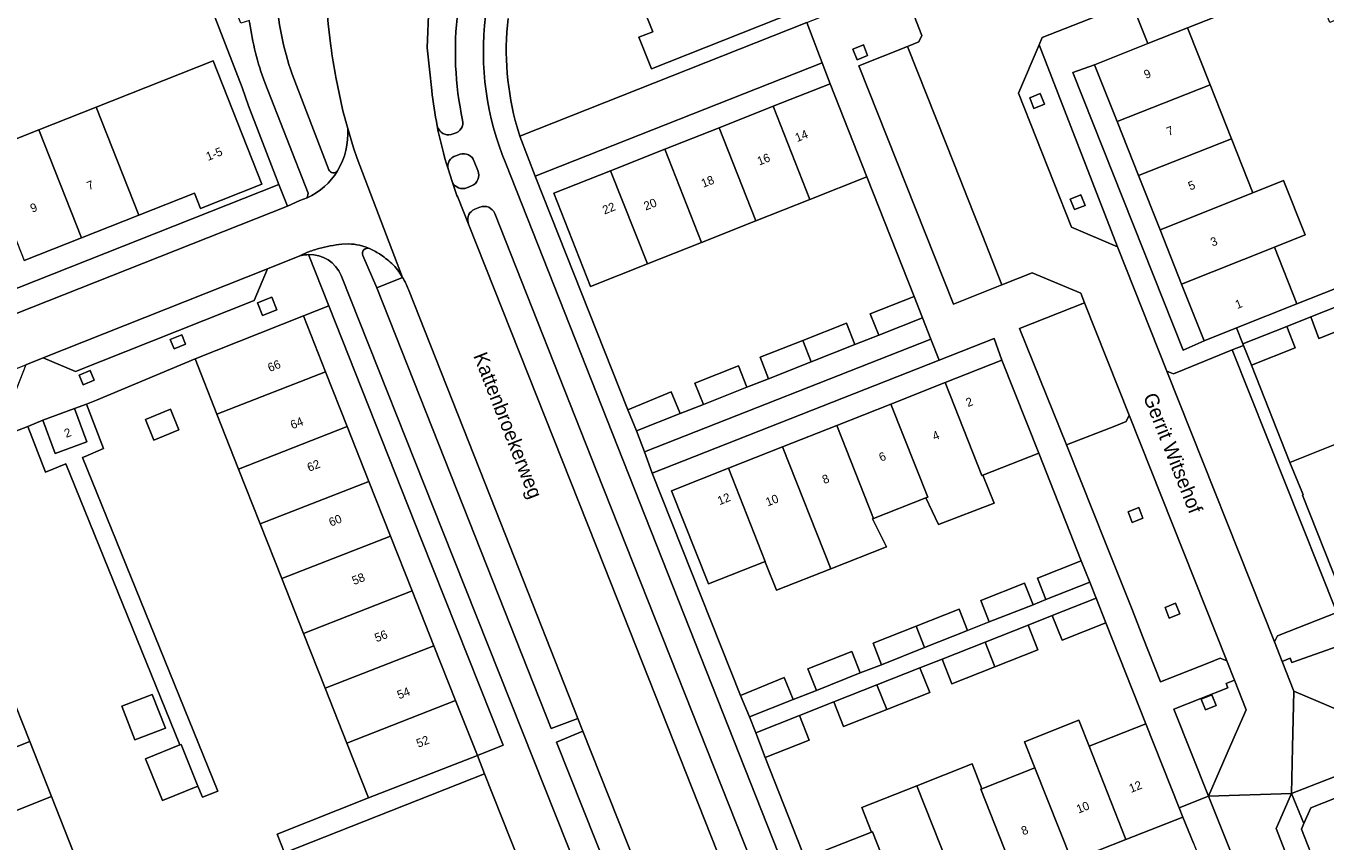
# Model space of a CAD drawing. Header units: metres. Extents: x 151448 to 154749, y 463108 to 465296.
# Tile 425 of 449: x 154553 to 154666, y 464817 to 464889. Entities that reach past the tile are written whole.
import ezdxf
from ezdxf.enums import TextEntityAlignment as Align

# ---------------------------------------------------------------- set-up
doc = ezdxf.new("R2010")
doc.units = ezdxf.units.M
for name, color, linetype, lineweight in [('B-PV-GR-BEPLANTING_CULTUUR_BODEMBEDEKKER-GV', 253, 'Continuous', 9), ('B-PV-GR-GROENVOORZIENING-GV', 253, 'Continuous', 9), ('B-PV-OG-BEBOUWING-GV', 1, 'Continuous', 9), ('B-PV-OG-BEBOUWING-T18', 2, 'Continuous', 9), ('B-PV-OG-TERREIN_BEGROEID-GV', 253, 'Continuous', 9), ('B-PV-OG-TERREIN_ERF-GV', 253, 'Continuous', 9), ('B-PV-OG-TOPOGRAFIE-T18', 2, 'Continuous', 9), ('B-PV-VH-GESLOTENVERHARDING_ASFALT-GV', 253, 'Continuous', 9), ('B-PV-VH-OPENVERHARDING_BETONSTRAATSTEEN-GV', 253, 'Continuous', 9), ('B-PV-VH-OPENVERHARDING_TEGEL-GV', 253, 'Continuous', 9)]:
    doc.layers.add(name, color=color, linetype=linetype, lineweight=lineweight)
doc.styles.add('Drong', font='txt', dxfattribs={"height": 1.8})

msp = doc.modelspace()

# ---------------------------------------------------------------- linework, layer by layer
at = {"layer": 'B-PV-GR-BEPLANTING_CULTUUR_BODEMBEDEKKER-GV', "flags": 128}
msp.add_lwpolyline([(154643.66, 464851.906), (154647.867, 464853.548), (154648.87, 464853.94), (154649.12, 464854.52), (154645.224, 464864.328), (154639.54, 464862.09)], close=True, dxfattribs=at)
at = {"layer": 'B-PV-GR-GROENVOORZIENING-GV', "flags": 128}
for points in [[(154624.942, 464886.531), (154625.309, 464885.601), (154626.239, 464885.968), (154625.872, 464886.898)], [(154640.424, 464882.277), (154640.791, 464881.347), (154641.721, 464881.715), (154641.354, 464882.645)], [(154643.981, 464873.419), (154644.349, 464872.489), (154645.279, 464872.856), (154644.911, 464873.787)], [(154574.531, 464863.713), (154574.088, 464864.829), (154572.833, 464864.331), (154573.276, 464863.216)], [(154565.523, 464860.301), (154566.541, 464860.709), (154566.206, 464861.544), (154565.188, 464861.136)], [(154558.528, 464857.57), (154558.187, 464858.403), (154557.22, 464858.007), (154557.561, 464857.174)], [(154649.041, 464846.056), (154649.408, 464845.126), (154650.338, 464845.493), (154649.971, 464846.423)], [(154652.272, 464837.677), (154652.64, 464836.747), (154653.57, 464837.114), (154653.202, 464838.044)], [(154655.449, 464829.662), (154655.817, 464828.732), (154656.747, 464829.1), (154656.379, 464830.03)]]:
    msp.add_lwpolyline(points, close=True, dxfattribs=at)
at = {"layer": 'B-PV-OG-BEBOUWING-GV', "flags": 128}
for points in [[(154618.719, 464893.013), (154614.38, 464903.97), (154615.78, 464904.52), (154613.71, 464909.75), (154600.77, 464904.64), (154603.6, 464897.56), (154602.47, 464897.07), (154604.51, 464891.95), (154605.7, 464892.42), (154607.435, 464888.053), (154606.22, 464887.57), (154607.31, 464884.82), (154619.98, 464889.83)], [(154646.11, 464885.16), (154648.076, 464880.205), (154656.214, 464883.424), (154654.246, 464888.396), (154650.776, 464887.016)], [(154558.719, 464881.467), (154562.442, 464872.008), (154567.32, 464873.94), (154567.84, 464872.58), (154573.2, 464874.71), (154568.951, 464885.503)], [(154622.95, 464883.503), (154617.984, 464881.536), (154621.194, 464873.379), (154626.17, 464875.35)], [(154649.958, 464875.465), (154658.09, 464878.687), (154656.214, 464883.424), (154648.076, 464880.205)], [(154562.442, 464872.008), (154558.719, 464881.467), (154553.694, 464879.485), (154557.42, 464870.019)], [(154616.451, 464871.499), (154621.194, 464873.379), (154617.984, 464881.536), (154613.231, 464879.653)], [(154548.67, 464877.503), (154552.398, 464868.03), (154557.42, 464870.019), (154553.694, 464879.485)], [(154608.488, 464877.774), (154611.708, 464869.62), (154616.451, 464871.499), (154613.231, 464879.653)], [(154658.09, 464878.687), (154649.958, 464875.465), (154651.835, 464870.733), (154659.966, 464873.948), (154659.96, 464873.964)], [(154603.744, 464875.895), (154606.965, 464867.741), (154611.708, 464869.62), (154608.488, 464877.774)], [(154606.965, 464867.741), (154603.744, 464875.895), (154598.76, 464873.92), (154601.99, 464865.77)], [(154653.72, 464865.983), (154661.842, 464869.211), (154664.534, 464870.277), (154662.652, 464875.03), (154659.96, 464873.964), (154659.966, 464873.948), (154651.835, 464870.733)], [(154653.72, 464865.983), (154655.69, 464861.02), (154658.532, 464862.147), (154663.81, 464864.24), (154661.842, 464869.211)], [(154630.303, 464864.9), (154626.47, 464863.38), (154627.21, 464861.51), (154631.043, 464863.023), (154631.05, 464863.026)], [(154669.545, 464862.722), (154668.806, 464864.593), (154665.03, 464863.1), (154665.75, 464861.22)], [(154567.36, 464859.432), (154569.275, 464854.591), (154578.792, 464858.309), (154576.861, 464863.19)], [(154620.572, 464861.05), (154621.31, 464859.177), (154625.12, 464860.68), (154624.4, 464862.56)], [(154659.09, 464860.75), (154659.15, 464860.601), (154659.84, 464858.88), (154663.67, 464860.4), (154662.93, 464862.27)], [(154621.31, 464859.177), (154620.572, 464861.05), (154616.82, 464859.57), (154617.567, 464857.7)], [(154641.213, 464851.19), (154637.993, 464859.313), (154633.028, 464857.352), (154636.239, 464849.22), (154636.319, 464849.252)], [(154571.173, 464849.794), (154580.689, 464853.512), (154578.792, 464858.309), (154569.275, 464854.591)], [(154615.667, 464856.945), (154614.95, 464858.82), (154611.11, 464857.31), (154611.86, 464855.442)], [(154609.83, 464854.64), (154609.04, 464856.56), (154605.241, 464854.97), (154606.003, 464853.123), (154606.021, 464853.13)], [(154631.335, 464847.278), (154632.438, 464844.94), (154637.33, 464846.804), (154636.319, 464849.252), (154636.239, 464849.22), (154633.028, 464857.352), (154628.277, 464855.476), (154631.498, 464847.343)], [(154628.277, 464855.476), (154623.535, 464853.603), (154626.757, 464845.465), (154631.335, 464847.278), (154631.498, 464847.343)], [(154554.048, 464854.083), (154555.121, 464851.155), (154557.903, 464852.174), (154556.81, 464855.095)], [(154565.951, 464853.236), (154565.221, 464855.02), (154563.02, 464854.119), (154563.761, 464852.309)], [(154580.689, 464853.512), (154571.173, 464849.794), (154573.07, 464844.998), (154582.587, 464848.715)], [(154623.014, 464841.062), (154627.897, 464842.995), (154626.678, 464845.434), (154626.757, 464845.465), (154623.535, 464853.603), (154618.795, 464851.731)], [(154667.54, 464839.35), (154672.506, 464841.316), (154668.172, 464852.337), (154663.195, 464850.367), (154664.249, 464847.826), (154664.365, 464847.531), (154664.32, 464847.513)], [(154618.795, 464851.731), (154614.052, 464849.858), (154617.263, 464841.705), (154617.302, 464841.591), (154618.274, 464839.186), (154623.014, 464841.062)], [(154617.263, 464841.705), (154614.052, 464849.858), (154609.07, 464847.89), (154612.3, 464839.74)], [(154584.485, 464843.918), (154582.587, 464848.715), (154573.07, 464844.998), (154574.968, 464840.201)], [(154576.866, 464835.404), (154586.382, 464839.121), (154584.485, 464843.918), (154574.968, 464840.201)], [(154645.68, 464839.89), (154644.94, 464841.773), (154641.1, 464840.25), (154641.85, 464838.37)], [(154640.72, 464837.92), (154639.98, 464839.8), (154636.15, 464838.29), (154636.89, 464836.41)], [(154578.764, 464830.607), (154588.28, 464834.324), (154586.382, 464839.121), (154576.866, 464835.404)], [(154647.103, 464836.336), (154646.237, 464838.499), (154642.4, 464836.97), (154643.27, 464834.82)], [(154631.217, 464834.162), (154634.99, 464835.66), (154634.26, 464837.54), (154630.477, 464836.042)], [(154636.527, 464834.649), (154637.386, 464832.494), (154641.15, 464833.98), (154640.3, 464836.14)], [(154627.46, 464832.67), (154631.217, 464834.162), (154630.477, 464836.042), (154626.71, 464834.55)], [(154580.661, 464825.81), (154590.177, 464829.527), (154588.28, 464834.324), (154578.764, 464830.607)], [(154621.75, 464830.42), (154625.59, 464831.95), (154624.85, 464833.83), (154621, 464832.3)], [(154636.527, 464834.649), (154632.76, 464833.16), (154633.6, 464831), (154637.386, 464832.494)], [(154619.71, 464829.62), (154618.94, 464831.55), (154615.117, 464829.965), (154615.9, 464828.11)], [(154630.82, 464832.4), (154627.055, 464830.914), (154627.906, 464828.754), (154631.67, 464830.24)], [(154551.007, 464830.743), (154541.504, 464826.987), (154543.403, 464822.184), (154552.906, 464825.94)], [(154627.055, 464830.914), (154623.27, 464829.42), (154624.12, 464827.26), (154627.906, 464828.754)], [(154562.083, 464826.085), (154564.788, 464827.107), (154563.615, 464830.061), (154560.954, 464829.031)], [(154590.177, 464829.527), (154580.661, 464825.81), (154582.559, 464821.013), (154592.075, 464824.73)], [(154620.27, 464828.23), (154616.46, 464826.721), (154617.259, 464824.546), (154621.12, 464826.07)], [(154645.629, 464825.53), (154644.73, 464827.81), (154639.979, 464825.936), (154640.879, 464823.656), (154644.107, 464815.509), (154648.847, 464817.379), (154645.622, 464825.528)], [(154653.502, 464820.156), (154650.603, 464827.493), (154645.629, 464825.53), (154645.622, 464825.528), (154648.847, 464817.379), (154653.823, 464819.343)], [(154545.301, 464817.381), (154554.804, 464821.137), (154552.906, 464825.94), (154543.403, 464822.184)], [(154566.138, 464825.695), (154566.019, 464825.647), (154563.026, 464824.433), (154564.504, 464820.789), (154567.616, 464822.051)], [(154634.625, 464811.767), (154639.366, 464813.638), (154636.145, 464821.788), (154636.231, 464821.822), (154635.377, 464823.983), (154630.551, 464822.079)], [(154640.879, 464823.656), (154636.231, 464821.822), (154636.145, 464821.788), (154639.366, 464813.638), (154640.803, 464814.205), (154641.354, 464812.81), (154644.652, 464814.112), (154644.102, 464815.507), (154644.107, 464815.509)], [(154629.88, 464809.895), (154634.625, 464811.767), (154630.551, 464822.079), (154625.725, 464820.175), (154626.578, 464818.013), (154626.654, 464818.043)], [(154554.804, 464821.137), (154545.301, 464817.381), (154547.2, 464812.578), (154556.703, 464816.334)], [(154629.88, 464809.895), (154626.654, 464818.043), (154626.578, 464818.013), (154621.68, 464816.08), (154624.9, 464807.93)]]:
    msp.add_lwpolyline(points, close=True, dxfattribs=at)
at = {"layer": 'B-PV-OG-TERREIN_BEGROEID-GV', "flags": 128}
for points in [[(154579.251, 464886.788), (154579.01, 464888.75), (154578.834, 464890.847), (154578.74, 464892.95), (154578.627, 464900.997), (154578.586, 464901.145)], [(154590.371, 464889.85), (154591.16, 464899.4), (154588.568, 464899.629), (154587.83, 464890.2), (154587.686, 464886.657), (154588.09, 464882.93)], [(154575.861, 464884.36), (154579.072, 464875.978)], [(154580.724, 464879.589), (154580.31, 464881.13), (154579.681, 464884.09)], [(154588.566, 464879.815), (154588.598, 464879.728)], [(154589.777, 464879.073), (154590.048, 464879.141)], [(154592.302, 464872.708), (154591.86, 464872.532)], [(154591.262, 464871.354), (154591.3, 464871.229), (154600.226, 464848.735), (154603.2, 464841.24), (154616.947, 464806.52), (154619.245, 464807.405)], [(154619.245, 464807.405), (154602.517, 464849.637), (154593.6, 464872.146)], [(154585.536, 464866.549), (154583.263, 464865.653)], [(154583.263, 464865.653), (154591.347, 464845.242), (154598.54, 464827.08), (154600.876, 464827.961), (154593.685, 464846.164), (154586.05, 464865.49)]]:
    msp.add_lwpolyline(points, dxfattribs=at)
at = {"layer": 'B-PV-OG-TERREIN_BEGROEID-GV'}
for points in [[(154574.461, 464891.3, 0.0662602), (154575.861, 464884.36)], [(154590.784, 464880.321, -0.08427), (154590.371, 464889.85)], [(154579.681, 464884.09, -0.0096285), (154579.251, 464886.788)], [(154588.09, 464882.93, 0.0237413), (154588.566, 464879.815)], [(154579.839, 464875.891, 0.154368), (154580.724, 464879.589)], [(154588.598, 464879.728, 0.3992511), (154589.777, 464879.073)], [(154590.048, 464879.141, 0.4050306), (154590.784, 464880.321)], [(154579.072, 464875.978, 0.5593716), (154579.839, 464875.891)], [(154591.86, 464872.532, 0.3805034), (154591.262, 464871.354)], [(154593.6, 464872.146, 0.4129222), (154592.302, 464872.708)], [(154586.05, 464865.49, 0.043687), (154585.536, 464866.549)]]:
    msp.add_lwpolyline(points, format="xyb", dxfattribs=at)
at = {"layer": 'B-PV-OG-TERREIN_BEGROEID-GV', "flags": 128}
msp.add_lwpolyline([(154601.314, 464826.859), (154598.99, 464825.9), (154608.16, 464802.88), (154610.47, 464803.77)], close=True, dxfattribs=at)
at = {"layer": 'B-PV-OG-TERREIN_ERF-GV', "flags": 128}
for points in [[(154595.551, 464879.71), (154595.805, 464878.91), (154620.923, 464888.859), (154624.359, 464890.22), (154621.099, 464898.49), (154618.55, 464897.5), (154620.09, 464893.57), (154618.719, 464893.013), (154619.98, 464889.83), (154607.31, 464884.82), (154606.22, 464887.57), (154607.435, 464888.053), (154605.7, 464892.42), (154604.51, 464891.95), (154602.47, 464897.07), (154603.6, 464897.56), (154600.77, 464904.64), (154600.325, 464905.754), (154615.794, 464911.933), (154613.621, 464917.268), (154600.41, 464910.95)], [(154524.51, 464854.84), (154574.71, 464874.694), (154572.05, 464881.563), (154571.498, 464883.187), (154567.126, 464894.496)], [(154548.67, 464877.503), (154553.694, 464879.485), (154558.719, 464881.467), (154568.951, 464885.503), (154573.2, 464874.71), (154567.84, 464872.58), (154567.32, 464873.94), (154562.442, 464872.008), (154557.42, 464870.019), (154552.398, 464868.03)], [(154669.545, 464862.722), (154665.75, 464861.22), (154665.03, 464863.1), (154662.93, 464862.27), (154663.67, 464860.4), (154659.84, 464858.88), (154663.195, 464850.367), (154668.172, 464852.337)], [(154601.791, 464800.183), (154592.704, 464823.129), (154575.207, 464816.2), (154574.562, 464817.846), (154582.559, 464821.013), (154580.661, 464825.81), (154578.764, 464830.607), (154576.866, 464835.404), (154574.968, 464840.201), (154573.07, 464844.998), (154571.173, 464849.794), (154569.275, 464854.591), (154567.36, 464859.432), (154558.729, 464855.828), (154557.861, 464855.463), (154559.34, 464851.581), (154557.733, 464850.904), (154557.525, 464850.816), (154569.367, 464821.619), (154568.014, 464821.07), (154567.616, 464822.051), (154564.504, 464820.789), (154563.026, 464824.433), (154566.019, 464825.647), (154556.05, 464850.236), (154554.281, 464849.518), (154552.741, 464853.516), (154543.413, 464849.956)], [(154746.161, 464857.067), (154732.319, 464851.583), (154728.63, 464850.12), (154729.652, 464847.512), (154730.285, 464845.895), (154718.194, 464841.125), (154717.117, 464840.7), (154665.05, 464820.158), (154664.434, 464818.779), (154664.21, 464818.28), (154669.698, 464804.267), (154670.295, 464802.743), (154672.697, 464796.61), (154674.15, 464797.21), (154679.92, 464799.53), (154679.961, 464799.424), (154680.01, 464799.3), (154679.732, 464799.189), (154679.965, 464798.589), (154692.592, 464803.386), (154705.449, 464808.37), (154720.95, 464814.51), (154738.231, 464821.613), (154746.161, 464824.727)], [(154621.68, 464816.08), (154626.578, 464818.013), (154625.725, 464820.175), (154630.551, 464822.079), (154635.377, 464823.983), (154636.231, 464821.822), (154640.879, 464823.656), (154639.979, 464825.936), (154644.73, 464827.81), (154645.629, 464825.53), (154650.603, 464827.493), (154647.103, 464836.336), (154643.27, 464834.82), (154642.4, 464836.97), (154640.3, 464836.14), (154641.15, 464833.98), (154637.386, 464832.494), (154633.6, 464831), (154632.76, 464833.16), (154630.82, 464832.4), (154631.67, 464830.24), (154627.906, 464828.754), (154624.12, 464827.26), (154623.27, 464829.42), (154620.27, 464828.23), (154621.12, 464826.07), (154617.259, 464824.546), (154624.888, 464805.249)], [(154551.007, 464830.743), (154552.906, 464825.94), (154554.804, 464821.137), (154556.703, 464816.334)], [(154654.76, 464817.041), (154653.823, 464819.343), (154648.847, 464817.379), (154644.107, 464815.509)]]:
    msp.add_lwpolyline(points, dxfattribs=at)
for points in [[(154668.57, 464889.63), (154666.7, 464888.88), (154665.166, 464892.716), (154654.246, 464888.396), (154656.214, 464883.424), (154658.09, 464878.687), (154659.96, 464873.964), (154662.652, 464875.03), (154664.534, 464870.277), (154661.842, 464869.211), (154663.81, 464864.24), (154676.582, 464869.305), (154676.141, 464870.466), (154674.27, 464869.74), (154672.772, 464873.515), (154671.27, 464877.3), (154673.146, 464878.038), (154672.387, 464879.959), (154670.51, 464879.21), (154669.006, 464883.011), (154667.51, 464886.79), (154669.392, 464887.531)], [(154621.194, 464873.379), (154616.451, 464871.499), (154611.708, 464869.62), (154606.965, 464867.741), (154601.99, 464865.77), (154598.76, 464873.92), (154603.744, 464875.895), (154608.488, 464877.774), (154613.231, 464879.653), (154617.984, 464881.536), (154622.95, 464883.503), (154622.25, 464885.35), (154597.132, 464875.411), (154605.241, 464854.97), (154609.04, 464856.56), (154609.83, 464854.64), (154611.86, 464855.442), (154611.11, 464857.31), (154614.95, 464858.82), (154615.667, 464856.945), (154617.567, 464857.7), (154616.82, 464859.57), (154620.572, 464861.05), (154624.4, 464862.56), (154625.12, 464860.68), (154627.21, 464861.51), (154626.47, 464863.38), (154630.303, 464864.9), (154626.17, 464875.35)], [(154651.835, 464870.733), (154649.958, 464875.465), (154648.076, 464880.205), (154646.11, 464885.16), (154644.21, 464884.48), (154653.85, 464860.18), (154655.69, 464861.02), (154653.72, 464865.983)], [(154582.587, 464848.715), (154584.485, 464843.918), (154586.382, 464839.121), (154588.28, 464834.324), (154590.177, 464829.527), (154592.075, 464824.73), (154594.34, 464825.63), (154587.2, 464843.611), (154579.076, 464864.066), (154576.861, 464863.19), (154578.792, 464858.309), (154580.689, 464853.512)], [(154623.535, 464853.603), (154628.277, 464855.476), (154633.028, 464857.352), (154637.993, 464859.313), (154637.325, 464861.225), (154632.506, 464859.328), (154607.37, 464849.435), (154615.117, 464829.965), (154618.94, 464831.55), (154619.71, 464829.62), (154621.75, 464830.42), (154621, 464832.3), (154624.85, 464833.83), (154625.59, 464831.95), (154627.46, 464832.67), (154626.71, 464834.55), (154630.477, 464836.042), (154634.26, 464837.54), (154634.99, 464835.66), (154636.89, 464836.41), (154636.15, 464838.29), (154639.98, 464839.8), (154640.72, 464837.92), (154641.85, 464838.37), (154641.1, 464840.25), (154644.94, 464841.773), (154641.213, 464851.19), (154636.319, 464849.252), (154637.33, 464846.804), (154632.438, 464844.94), (154631.335, 464847.278), (154626.757, 464845.465), (154626.678, 464845.434), (154627.897, 464842.995), (154623.014, 464841.062), (154618.274, 464839.186), (154617.302, 464841.591), (154617.263, 464841.705), (154612.3, 464839.74), (154609.07, 464847.89), (154614.052, 464849.858), (154618.795, 464851.731)], [(154565.951, 464853.236), (154563.761, 464852.309), (154563.02, 464854.119), (154565.221, 464855.02)], [(154627.055, 464830.914), (154630.82, 464832.4), (154632.76, 464833.16), (154636.527, 464834.649), (154640.3, 464836.14), (154642.4, 464836.97), (154646.237, 464838.499), (154645.68, 464839.89), (154641.85, 464838.37), (154640.72, 464837.92), (154636.89, 464836.41), (154634.99, 464835.66), (154631.217, 464834.162), (154627.46, 464832.67), (154625.59, 464831.95), (154621.75, 464830.42), (154619.71, 464829.62), (154615.9, 464828.11), (154616.46, 464826.721), (154620.27, 464828.23), (154623.27, 464829.42)], [(154562.083, 464826.085), (154560.954, 464829.031), (154563.615, 464830.061), (154564.788, 464827.107)]]:
    msp.add_lwpolyline(points, close=True, dxfattribs=at)
at = {"layer": 'B-PV-OG-TERREIN_ERF-GV'}
msp.add_lwpolyline([(154594.761, 464889.22, 0.0971543), (154595.551, 464879.71)], format="xyb", dxfattribs=at)
at = {"layer": 'B-PV-VH-GESLOTENVERHARDING_ASFALT-GV', "flags": 128}
for points in [[(154578.52, 464909.9), (154578.567, 464906.019), (154578.577, 464905.145), (154578.627, 464900.997), (154578.74, 464892.95), (154578.834, 464890.847), (154579.01, 464888.75), (154579.251, 464886.788)], [(154588.09, 464882.93), (154587.686, 464886.657), (154587.83, 464890.2), (154588.568, 464899.629), (154588.992, 464904.604), (154589.229, 464907.499), (154589.238, 464907.753)], [(154579.681, 464884.09), (154580.31, 464881.13), (154580.724, 464879.589), (154581.238, 464877.899), (154581.558, 464876.97), (154585.53, 464866.559), (154585.536, 464866.549)], [(154589.863, 464874.961), (154589.509, 464876.049)], [(154617.546, 464805), (154616.947, 464806.52), (154603.2, 464841.24), (154600.226, 464848.735), (154591.3, 464871.229), (154590.361, 464873.57)], [(154586.05, 464865.49), (154593.685, 464846.164), (154600.876, 464827.961), (154601.314, 464826.859), (154610.47, 464803.77), (154612.501, 464798.619), (154613.99, 464794.846)]]:
    msp.add_lwpolyline(points, dxfattribs=at)
at = {"layer": 'B-PV-VH-GESLOTENVERHARDING_ASFALT-GV'}
for points in [[(154579.251, 464886.788, 0.0096285), (154579.681, 464884.09)], [(154588.566, 464879.815, -0.0237413), (154588.09, 464882.93)], [(154589.509, 464876.049, -0.0294871), (154588.566, 464879.815)], [(154590.361, 464873.57, -0.0186212), (154589.863, 464874.961)], [(154585.536, 464866.549, -0.043687), (154586.05, 464865.49)]]:
    msp.add_lwpolyline(points, format="xyb", dxfattribs=at)
at = {"layer": 'B-PV-VH-OPENVERHARDING_BETONSTRAATSTEEN-GV', "flags": 128}
for points in [[(154630.323, 464889.463), (154630.97, 464887.72), (154630.73, 464887.17), (154629.733, 464886.773), (154630.567, 464884.628), (154633.852, 464876.41), (154635.47, 464872.281), (154636.301, 464870.228), (154637.998, 464865.919), (154640.63, 464866.975), (154644.89, 464865.17), (154645.224, 464864.328), (154649.12, 464854.52), (154657.68, 464833), (154658.349, 464831.321), (154659.38, 464828.73), (154658.016, 464825.61), (154656.074, 464821.174), (154663.35, 464821.4), (154663.443, 464825.436), (154663.56, 464830.36), (154662.527, 464832.959), (154661.85, 464834.66), (154652.43, 464858.36), (154648.106, 464869.223), (154644.075, 464870.965), (154639.45, 464882.67), (154641.255, 464886.926), (154641.52, 464887.55), (154649.04, 464890.51)], [(154585.53, 464866.559), (154581.558, 464876.97), (154581.238, 464877.899), (154580.724, 464879.589)], [(154590.562, 464877.332), (154590.181, 464877.21)], [(154589.509, 464876.049), (154589.863, 464874.961), (154589.901, 464874.888)], [(154592.114, 464875.907), (154591.808, 464876.715)], [(154591.153, 464874.404), (154591.565, 464874.567)], [(154577.181, 464873.525), (154576.544, 464873.277), (154575.448, 464872.787), (154530.458, 464854.991)], [(154580.216, 464869.477), (154580.82, 464869.5)], [(154581.757, 464869.374), (154582.053, 464869.295), (154582.345, 464869.199), (154582.63, 464869.086), (154582.69, 464869.06)], [(154532.57, 464851.036), (154533.415, 464851.377), (154552.544, 464858.917), (154554.074, 464859.525), (154573.71, 464867.319), (154576.55, 464868.461), (154577.205, 464868.758)], [(154585.211, 464867.072), (154585.53, 464866.559)], [(154666.244, 464807.47), (154661.99, 464818.33), (154663.35, 464821.4), (154656.074, 464821.174), (154660.46, 464810.22)]]:
    msp.add_lwpolyline(points, dxfattribs=at)
for points in [[(154629.733, 464886.773), (154625.48, 464885.08), (154633.76, 464864.22), (154637.998, 464865.919), (154636.301, 464870.228), (154635.47, 464872.281), (154633.852, 464876.41), (154630.567, 464884.628)], [(154641.255, 464886.926), (154639.45, 464882.67), (154644.075, 464870.965), (154648.106, 464869.223)], [(154640.424, 464882.277), (154641.354, 464882.645), (154641.721, 464881.715), (154640.791, 464881.347)], [(154643.981, 464873.419), (154644.911, 464873.787), (154645.279, 464872.856), (154644.349, 464872.489)], [(154573.71, 464867.319), (154554.074, 464859.525), (154556.886, 464858.329), (154572.537, 464864.536)], [(154617.567, 464857.7), (154615.667, 464856.945), (154611.86, 464855.442), (154609.83, 464854.64), (154606.021, 464853.13), (154606.705, 464851.285), (154631.781, 464861.161), (154631.043, 464863.023), (154627.21, 464861.51), (154625.12, 464860.68), (154621.31, 464859.177)], [(154667.31, 464837.23), (154658.162, 464860.216), (154653.95, 464858.513), (154653, 464858.13), (154652.43, 464858.36), (154661.85, 464834.66), (154662.11, 464835.21), (154663.083, 464835.588)], [(154659.15, 464860.601), (154658.162, 464860.216), (154667.31, 464837.23), (154668.304, 464837.61), (154668.293, 464837.636), (154667.54, 464839.35), (154664.32, 464847.513), (154664.365, 464847.531), (154664.249, 464847.826), (154663.195, 464850.367), (154659.84, 464858.88)], [(154647.867, 464853.548), (154643.66, 464851.906), (154646.041, 464845.91), (154647.063, 464843.335), (154649.383, 464837.494), (154650.336, 464835.093), (154651.89, 464831.18), (154656.101, 464832.841), (154657.09, 464833.23), (154657.68, 464833), (154649.12, 464854.52), (154648.87, 464853.94)], [(154663.35, 464821.4), (154664.434, 464818.779), (154665.05, 464820.158), (154717.117, 464840.7), (154718.194, 464841.125), (154730.285, 464845.895), (154729.652, 464847.512), (154717.785, 464842.825), (154672.87, 464825.1)], [(154649.041, 464846.056), (154649.971, 464846.423), (154650.338, 464845.493), (154649.408, 464845.126)], [(154716.18, 464847.055), (154670.281, 464828.922), (154668.57, 464828.23), (154663.56, 464830.36), (154663.443, 464825.436), (154663.35, 464821.4), (154672.87, 464825.1), (154717.785, 464842.825)], [(154652.272, 464837.677), (154653.202, 464838.044), (154653.57, 464837.114), (154652.64, 464836.747)], [(154668.412, 464834.651), (154663.381, 464832.85), (154663.216, 464833.245), (154662.527, 464832.959), (154663.56, 464830.36), (154668.57, 464828.23), (154670.281, 464828.922), (154670.53, 464829.5), (154670.146, 464830.434)], [(154656.074, 464821.174), (154658.016, 464825.61), (154659.38, 464828.73), (154658.349, 464831.321), (154657.634, 464831.036), (154657.781, 464830.65), (154653.039, 464828.788)], [(154655.449, 464829.662), (154656.379, 464830.03), (154656.747, 464829.1), (154655.817, 464828.732)]]:
    msp.add_lwpolyline(points, close=True, dxfattribs=at)
at = {"layer": 'B-PV-VH-OPENVERHARDING_BETONSTRAATSTEEN-GV'}
for points in [[(154580.724, 464879.589, -0.154368), (154579.839, 464875.891)], [(154590.181, 464877.21, 0.3857594), (154589.509, 464876.049)], [(154591.808, 464876.715, 0.4039862), (154590.562, 464877.332)], [(154591.565, 464874.567, 0.4230556), (154592.114, 464875.907)], [(154579.839, 464875.891, -0.1528589), (154577.181, 464873.525)], [(154589.901, 464874.888, 0.3976246), (154591.153, 464874.404)], [(154577.205, 464868.758, -0.0253314), (154578.2, 464869.089)], [(154578.2, 464869.089, -0.0347708), (154580.216, 464869.477)], [(154580.82, 464869.5, -0.042636), (154581.757, 464869.374)], [(154582.69, 464869.06, -0.0297347), (154583.623, 464868.54)], [(154583.623, 464868.54, -0.0420192), (154584.71, 464867.65)], [(154584.71, 464867.65, -0.0361589), (154585.211, 464867.072)]]:
    msp.add_lwpolyline(points, format="xyb", dxfattribs=at)
at = {"layer": 'B-PV-VH-OPENVERHARDING_TEGEL-GV', "flags": 128}
for points in [[(154572.141, 464888.905), (154572.12, 464889.03), (154571.38, 464888.81), (154567.08, 464899.72), (154571.26, 464901.41), (154570.89, 464905.63), (154565.58, 464903.5), (154559.95, 464917.73), (154559.419, 464919.359), (154557.727, 464918.018), (154559.483, 464913.56), (154560.784, 464910.525), (154565.264, 464899.063), (154565.926, 464897.611), (154567, 464894.764), (154567.126, 464894.496), (154571.498, 464883.187), (154572.05, 464881.563), (154574.71, 464874.694), (154575.448, 464872.787), (154576.544, 464873.277), (154577.181, 464873.525)], [(154649.78, 464889.52), (154650.776, 464887.016), (154654.246, 464888.396), (154665.166, 464892.716)], [(154620.923, 464888.859), (154622.25, 464885.35), (154622.95, 464883.503), (154626.17, 464875.35), (154630.303, 464864.9), (154631.05, 464863.026), (154631.043, 464863.023), (154631.781, 464861.161), (154632.506, 464859.328), (154637.325, 464861.225), (154637.993, 464859.313), (154641.213, 464851.19), (154644.94, 464841.773), (154645.68, 464839.89), (154646.237, 464838.499), (154647.103, 464836.336), (154650.603, 464827.493), (154653.502, 464820.156), (154656.074, 464821.174), (154653.039, 464828.788), (154657.781, 464830.65), (154657.634, 464831.036), (154658.349, 464831.321), (154657.68, 464833), (154657.09, 464833.23), (154656.101, 464832.841), (154651.89, 464831.18), (154650.336, 464835.093), (154649.383, 464837.494), (154647.063, 464843.335), (154646.041, 464845.91), (154643.66, 464851.906), (154639.54, 464862.09), (154645.224, 464864.328), (154644.89, 464865.17), (154640.63, 464866.975), (154637.998, 464865.919), (154633.76, 464864.22), (154625.48, 464885.08), (154629.733, 464886.773), (154630.73, 464887.17), (154630.97, 464887.72), (154630.323, 464889.463)], [(154579.072, 464875.978), (154575.861, 464884.36)], [(154573.471, 464883.61), (154577.254, 464873.943), (154577.181, 464873.525)], [(154577.181, 464873.525), (154577.254, 464873.943), (154573.471, 464883.61)], [(154588.598, 464879.728), (154588.566, 464879.815)], [(154623.191, 464804.579), (154624.888, 464805.249), (154617.259, 464824.546), (154616.46, 464826.721), (154615.9, 464828.11), (154615.117, 464829.965), (154607.37, 464849.435), (154606.705, 464851.285), (154606.021, 464853.13), (154606.003, 464853.123), (154605.241, 464854.97), (154597.132, 464875.411), (154595.805, 464878.91), (154595.551, 464879.71)], [(154590.048, 464879.141), (154589.777, 464879.073)], [(154590.181, 464877.21), (154590.562, 464877.332)], [(154591.808, 464876.715), (154592.114, 464875.907)], [(154594.561, 464876.54), (154604.84, 464850.553), (154622.3, 464806.41)], [(154622.3, 464806.41), (154604.84, 464850.553), (154594.561, 464876.54)], [(154589.901, 464874.888), (154589.863, 464874.961)], [(154530.458, 464854.991), (154575.448, 464872.787), (154574.71, 464874.694), (154524.51, 464854.84), (154523.766, 464853.026), (154522.823, 464851.062), (154512.38, 464825.063), (154511.512, 464822.799), (154510.297, 464823.243), (154508.661, 464819.188), (154503.967, 464817.259), (154499.492, 464819.019), (154499.206, 464818.03), (154458.296, 464834.826), (154458.616, 464835.632)], [(154591.565, 464874.567), (154591.153, 464874.404)], [(154590.361, 464873.57), (154591.3, 464871.229), (154591.262, 464871.354)], [(154591.86, 464872.532), (154592.302, 464872.708)], [(154593.6, 464872.146), (154602.517, 464849.637), (154619.245, 464807.405), (154620.243, 464804.956), (154621.4, 464802.7)], [(154580.82, 464869.5), (154580.216, 464869.477)], [(154582.63, 464869.086), (154582.345, 464869.199), (154582.053, 464869.295), (154581.757, 464869.374)], [(154582.69, 464869.06), (154582.63, 464869.086)], [(154676.582, 464869.305), (154663.81, 464864.24), (154658.532, 464862.147), (154659.09, 464860.75), (154662.93, 464862.27), (154665.03, 464863.1), (154668.806, 464864.593)], [(154576.675, 464868.474), (154576.55, 464868.461), (154573.71, 464867.319), (154572.537, 464864.536), (154556.886, 464858.329), (154554.074, 464859.525), (154552.544, 464858.917), (154551.506, 464856.215), (154536.162, 464850.173), (154533.415, 464851.377), (154532.57, 464851.036)], [(154557.861, 464855.463), (154558.729, 464855.828), (154567.36, 464859.432), (154576.861, 464863.19), (154579.076, 464864.066), (154577.292, 464868.56)], [(154577.205, 464868.758), (154576.55, 464868.461), (154576.675, 464868.474)], [(154577.292, 464868.56), (154579.076, 464864.066), (154587.2, 464843.611), (154594.34, 464825.63), (154592.075, 464824.73), (154592.704, 464823.129), (154601.791, 464800.183), (154605.975, 464801.786), (154605.888, 464802.005), (154589.056, 464844.339), (154580.147, 464866.738)], [(154623.39, 464764.4), (154611.68, 464793.88), (154608.16, 464802.88), (154598.99, 464825.9), (154601.314, 464826.859), (154600.876, 464827.961), (154598.54, 464827.08), (154591.347, 464845.242), (154583.263, 464865.653), (154582.063, 464868.465)], [(154582.063, 464868.465), (154583.263, 464865.653), (154585.536, 464866.549)], [(154585.536, 464866.549), (154585.53, 464866.559), (154585.211, 464867.072)], [(154580.147, 464866.738), (154589.056, 464844.339), (154605.888, 464802.005), (154605.975, 464801.786), (154607.869, 464796.983), (154607.94, 464796.801), (154609.458, 464792.951), (154624.849, 464753.913)], [(154529.329, 464843.195), (154537.527, 464822.447), (154533.656, 464820.961), (154534.31, 464819.288), (154539.04, 464821.161), (154540.997, 464821.936), (154531.838, 464845.267), (154533.91, 464846.2), (154543.413, 464849.956), (154552.741, 464853.516), (154554.048, 464854.083), (154556.81, 464855.095), (154557.861, 464855.463)], [(154667.31, 464837.23), (154663.083, 464835.588), (154662.11, 464835.21), (154661.85, 464834.66), (154662.527, 464832.959), (154663.216, 464833.245), (154663.381, 464832.85), (154668.412, 464834.651)], [(154664.434, 464818.779), (154663.35, 464821.4), (154661.99, 464818.33), (154666.244, 464807.47)], [(154660.46, 464810.22), (154656.074, 464821.174), (154653.502, 464820.156), (154653.823, 464819.343), (154654.76, 464817.041), (154656.131, 464813.676), (154656.801, 464813.943), (154657.055, 464813.29), (154659.336, 464807.431), (154659.856, 464806.093), (154660.11, 464806.41)], [(154669.698, 464804.267), (154664.21, 464818.28), (154664.434, 464818.779)]]:
    msp.add_lwpolyline(points, dxfattribs=at)
at = {"layer": 'B-PV-VH-OPENVERHARDING_TEGEL-GV'}
for points in [[(154575.861, 464884.36, -0.0662602), (154574.461, 464891.3)], [(154590.371, 464889.85, 0.08427), (154590.784, 464880.321)], [(154572.141, 464888.905, 0.055131), (154573.471, 464883.61)], [(154573.471, 464883.61, -0.055131), (154572.141, 464888.905)], [(154592.781, 464889.42, 0.1288882), (154594.561, 464876.54)], [(154594.561, 464876.54, -0.1288882), (154592.781, 464889.42)], [(154595.551, 464879.71, -0.0971543), (154594.761, 464889.22)], [(154588.566, 464879.815, 0.0294871), (154589.509, 464876.049)], [(154589.777, 464879.073, -0.3992511), (154588.598, 464879.728)], [(154590.784, 464880.321, -0.4050306), (154590.048, 464879.141)], [(154589.509, 464876.049, -0.3857594), (154590.181, 464877.21)], [(154590.562, 464877.332, -0.4039862), (154591.808, 464876.715)], [(154579.839, 464875.891, -0.5593716), (154579.072, 464875.978)], [(154592.114, 464875.907, -0.4230556), (154591.565, 464874.567)], [(154577.181, 464873.525, 0.1528589), (154579.839, 464875.891)], [(154589.863, 464874.961, 0.0186212), (154590.361, 464873.57)], [(154591.153, 464874.404, -0.3976246), (154589.901, 464874.888)], [(154591.262, 464871.354, -0.3805034), (154591.86, 464872.532)], [(154592.302, 464872.708, -0.4129222), (154593.6, 464872.146)], [(154578.2, 464869.089, 0.0253314), (154577.205, 464868.758)], [(154580.216, 464869.477, 0.0347708), (154578.2, 464869.089)], [(154581.757, 464869.374, 0.042636), (154580.82, 464869.5)], [(154582.063, 464868.465, -0.6649866), (154582.63, 464869.086)], [(154582.63, 464869.086, 0.6649866), (154582.063, 464868.465)], [(154576.675, 464868.474, -0.0519835), (154577.292, 464868.56)], [(154577.292, 464868.56, 0.0519835), (154576.675, 464868.474)], [(154577.292, 464868.56, -0.3123938), (154580.147, 464866.738)], [(154580.147, 464866.738, 0.3123938), (154577.292, 464868.56)], [(154583.623, 464868.54, 0.0297347), (154582.69, 464869.06)], [(154584.71, 464867.65, 0.0420192), (154583.623, 464868.54)], [(154585.211, 464867.072, 0.0361589), (154584.71, 464867.65)]]:
    msp.add_lwpolyline(points, format="xyb", dxfattribs=at)
at = {"layer": 'B-PV-VH-OPENVERHARDING_TEGEL-GV', "flags": 128}
for points in [[(154659.15, 464860.601), (154659.09, 464860.75), (154658.532, 464862.147), (154655.69, 464861.02), (154653.85, 464860.18), (154644.21, 464884.48), (154646.11, 464885.16), (154650.776, 464887.016), (154649.78, 464889.52), (154649.4, 464890.5), (154649.22, 464890.46), (154649.04, 464890.51), (154641.52, 464887.55), (154641.255, 464886.926), (154648.106, 464869.223), (154652.43, 464858.36), (154653, 464858.13), (154653.95, 464858.513), (154658.162, 464860.216)], [(154595.805, 464878.91), (154597.132, 464875.411), (154622.25, 464885.35), (154620.923, 464888.859)], [(154624.942, 464886.531), (154625.872, 464886.898), (154626.239, 464885.968), (154625.309, 464885.601)], [(154574.531, 464863.713), (154573.276, 464863.216), (154572.833, 464864.331), (154574.088, 464864.829)], [(154565.523, 464860.301), (154565.188, 464861.136), (154566.206, 464861.544), (154566.541, 464860.709)], [(154606.705, 464851.285), (154607.37, 464849.435), (154632.506, 464859.328), (154631.781, 464861.161)], [(154558.528, 464857.57), (154557.561, 464857.174), (154557.22, 464858.007), (154558.187, 464858.403)], [(154556.81, 464855.095), (154557.903, 464852.174), (154555.121, 464851.155), (154554.048, 464854.083), (154552.741, 464853.516), (154554.281, 464849.518), (154556.05, 464850.236), (154566.019, 464825.647), (154566.138, 464825.695), (154567.616, 464822.051), (154568.014, 464821.07), (154569.367, 464821.619), (154557.525, 464850.816), (154557.733, 464850.904), (154559.34, 464851.581), (154557.861, 464855.463)], [(154582.559, 464821.013), (154574.562, 464817.846), (154575.207, 464816.2), (154592.704, 464823.129), (154592.075, 464824.73)]]:
    msp.add_lwpolyline(points, close=True, dxfattribs=at)

# ---------------------------------------------------------------- texts
at = {"layer": 'B-PV-OG-BEBOUWING-T18', "style": 'Drong'}
for s, rotation, p in [('9', 21.6, (154650.726, 464884.372)), ('14', 21.5, (154620.448, 464878.95)), ('7', 21.7, (154652.705, 464879.387)), ('1-5', 21.7, (154569.037, 464877.36)), ('16', 21.6, (154617.131, 464876.896)), ('7', 21.6, (154558.191, 464874.627)), ('18', 21.6, (154612.229, 464874.953)), ('5', 21.6, (154654.601, 464874.608)), ('9', 21.6, (154553.237, 464872.665)), ('22', 21.6, (154603.58, 464872.616)), ('20', 21.6, (154607.201, 464872.962)), ('3', 21.7, (154656.547, 464869.703)), ('1', 21.7, (154658.715, 464864.241)), ('66', 21.6, (154574.286, 464858.827)), ('2', 21.6, (154635.137, 464855.663)), ('64', 21.6, (154576.267, 464853.818)), ('2', 20.5, (154556.21, 464852.97)), ('4', 21.5, (154632.207, 464852.727)), ('6', 21.5, (154627.53, 464850.88)), ('62', 21.6, (154577.739, 464850.096)), ('8', 21.5, (154622.566, 464848.92)), ('12', 21.6, (154613.652, 464847.185)), ('10', 21.5, (154617.87, 464847.065)), ('60', 21.6, (154579.636, 464845.3)), ('58', 21.6, (154581.66, 464840.186)), ('56', 21.6, (154583.639, 464835.183)), ('54', 21.6, (154585.615, 464830.185)), ('52', 21.6, (154587.291, 464825.95)), ('12', 21.5, (154649.674, 464822.006)), ('10', 21.5, (154645.074, 464820.191)), ('8', 21.5, (154639.986, 464818.183))]:
    msp.add_text(s, height=0.75, rotation=rotation, dxfattribs=at).set_placement(p, align=Align.MIDDLE)
at = {"layer": 'B-PV-OG-TOPOGRAFIE-T18', "style": 'Drong'}
for s, rotation, p in [('Kattenbroekerweg', 291.4, (154594.618, 464853.563)), ('Gerrit Witsehof', 291.6, (154652.989, 464851.199))]:
    msp.add_text(s, height=1.25, rotation=rotation, dxfattribs=at).set_placement(p, align=Align.MIDDLE)

doc.saveas('drawing.dxf')
